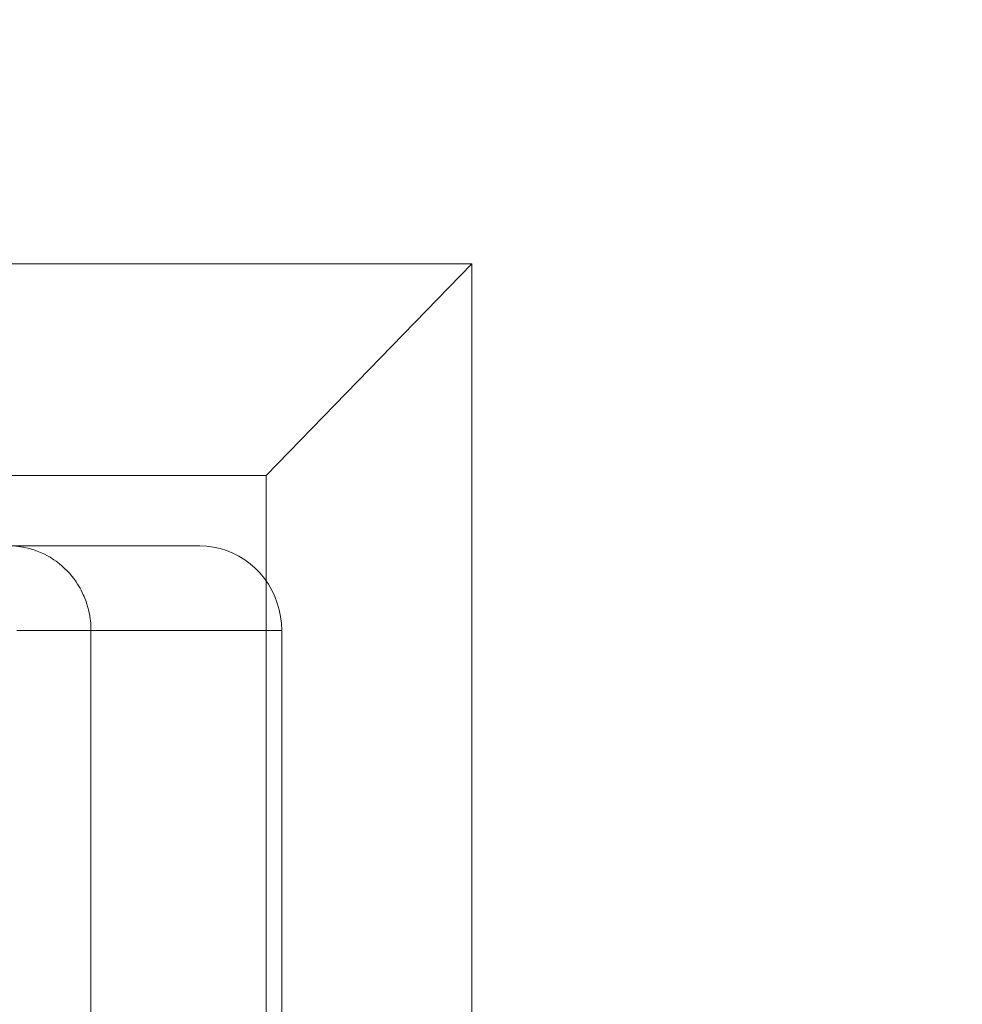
# Model space of a CAD drawing. Header units: inches. Extents: x -412 to -304, y -62 to 18.
# Tile 361 of 656: x -353.709 to -353.446, y -29.435 to -29.16. Entities that reach past the tile are written whole.
import ezdxf

# ---------------------------------------------------------------- set-up
doc = ezdxf.new("R2010")
doc.units = ezdxf.units.IN
doc.header["$LTSCALE"] = 32
doc.header["$MEASUREMENT"] = 0
for name, color, linetype, lineweight in [('Black', 7, 'Continuous', 18), ('Drawing', 7, 'Continuous', 18), ('GDSPowerModule-White', 7, 'Continuous', 13), ('None', 7, 'Continuous', 18), ('SolidLine', 7, 'Continuous', 15), ('Wood_1-H', 7, 'Continuous', 13)]:
    doc.layers.add(name, color=color, linetype=linetype, lineweight=lineweight)

# ---------------------------------------------------------------- blocks, each defined once
blk = doc.blocks.new('Group-20')
at = {"layer": 'Black'}
for points in [[(-34.54794, 16.53613, 28.9791), (34.54794, 16.53613, 28.9791), (34.54794, -16.53613, 28.9791), (-34.54794, -16.53613, 28.9791)], [(-34.54794, 16.53613, 27.70079), (34.54794, 16.53613, 27.70079), (34.54794, -16.53613, 27.70079), (-34.54794, -16.53613, 27.70079)]]:
    blk.add_3dface(points, dxfattribs=at)
at = {"layer": 'Wood_1-H'}
for points in [[(-35.96494, 17.95313, 28.99879), (35.96494, 17.95313, 28.99879), (35.96494, -17.95313, 28.99879), (-35.96494, -17.95313, 28.99879)], [(-35.96494, 17.95313, 28.9791), (35.96494, 17.95313, 28.9791), (35.96494, -17.95313, 28.9791), (-35.96494, -17.95313, 28.9791)]]:
    blk.add_3dface(points, dxfattribs=at)
blk = doc.blocks.new('MpHtAdjTrough-1095 (3D)')
at = {"layer": 'Black'}
for points in [[(-17.3622, 7.15669, -4.03907), (17.3622, 7.15669, -4.03907), (17.3622, 2.59974, -4.03907), (-17.3622, 2.59974, -4.03907)], [(17.3622, 7.15669, -3.97923), (-17.3622, 7.15669, -3.97923), (-17.3622, 2.61996, -3.97923), (17.3622, 2.61996, -3.97923)]]:
    blk.add_3dface(points, dxfattribs=at)
blk = doc.blocks.new('MP-Hardwire (3D)')
at = {"layer": 'Black'}
for points, invisible_edges in [([(-3.78398, -0.43305, -1.496), (-3.78398, 0.4331, -1.496), (-2.60505, 0.51184, -1.496), (-2.60505, -0.47242, -1.496)], 10), ([(-6.79613, -0.36423), (5.65204, -0.58849), (5.6517, -0.58077)], 9), ([(-6.79613, -0.36423), (5.65305, -0.59615), (5.65204, -0.58849)], 9), ([(5.6517, -0.58077), (5.6517, -0.36423), (-6.79613, -0.36423)], 10), ([(-6.79613, -0.36423), (5.42778, -0.76778), (5.65704, -0.61107), (5.65472, -0.6037)], 11), ([(5.65472, -0.6037), (5.65305, -0.59615), (-6.79613, -0.36423)], 10), ([(5.42778, -0.76778), (-6.79613, -0.36423), (-6.57222, -0.76778)], 11), ([(-2.60505, -0.47242, -1.496), (-6.57222, -0.47242, -1.496), (-4.13831, -0.43305, -1.496), (-3.78398, -0.43305, -1.496)], 11), ([(-6.57222, -0.82656, -1.496), (-6.57222, -0.47242, -1.496), (-2.60505, -0.47242, -1.496), (-2.60505, -0.51179, -1.496)], 10), ([(-2.60505, -0.51179, -1.496), (-1.58142, -0.51179, -1.496), (0.7611, -0.82656, -1.496), (-6.57222, -0.82656, -1.496)], 10)]:
    blk.add_3dface(points, dxfattribs=dict(at, invisible_edges=invisible_edges))
for points in [[(-4.13831, -0.43305, -1.06471), (-4.13831, 0.4331, -1.06471), (-3.78398, 0.4331, -1.06471), (-3.78398, -0.43305, -1.06471)], [(-3.78398, -0.43305, -1.496), (-3.78398, -0.43305, -1.06471), (-3.78398, 0.4331, -1.06471), (-3.78398, 0.4331, -1.496)], [(-4.13831, -0.43305, -1.496), (-4.13831, -0.43305, -1.06471), (-3.78398, -0.43305, -1.06471), (-3.78398, -0.43305, -1.496)]]:
    blk.add_3dface(points, dxfattribs=at)
at = {"layer": 'GDSPowerModule-White'}
for points, invisible_edges in [([(-3.72492, -0.49044, -1.496), (-3.72492, 0.49049, -1.496), (-3.78398, 0.4331, -1.496), (-3.78398, -0.43305, -1.496)], 10), ([(-3.80366, -0.0112, -1.49212), (-3.80366, 0.39164, -1.48963), (-3.80366, 0.33842, -1.29101), (-3.80366, -0.41455, -1.49276)], 8), ([(-4.11862, 0.33842, -1.29101), (-4.11862, -0.41455, -1.49276), (-3.80366, -0.41455, -1.49276), (-3.80366, 0.33842, -1.29101)], 10), ([(-3.80366, -0.41455, -1.49276), (-3.80366, -0.36132, -1.69139), (-3.80366, -0.0112, -1.49212)], 8), ([(-3.82452, -0.36291, -1.71479), (-3.82387, -0.36265, -1.71472), (-3.82306, -0.36452, -1.71441), (-3.82387, -0.36485, -1.71449)], 15), ([(-3.82387, -0.36265, -1.71472), (-3.82324, -0.36234, -1.71464), (-3.82229, -0.36413, -1.7143), (-3.82306, -0.36452, -1.71441)], 15), ([(-3.82087, -0.36317, -1.71405), (-3.82022, -0.3626, -1.71389), (-3.81893, -0.3641, -1.71331), (-3.81969, -0.36477, -1.71349)], 15), ([(-3.81823, -0.36336, -1.71311), (-3.81761, -0.36257, -1.7129), (-3.81618, -0.36382, -1.71209), (-3.8169, -0.36473, -1.71233)], 15), ([(-3.81214, -0.36382, -1.70935), (-3.81159, -0.36252, -1.709), (-3.81028, -0.36337, -1.70766), (-3.81088, -0.36478, -1.70803)], 15), ([(-3.8091, -0.36421, -1.70619), (-3.80859, -0.36266, -1.70577), (-3.80752, -0.36338, -1.70417), (-3.80806, -0.36503, -1.70461)], 15), ([(-3.8066, -0.36409, -1.70246), (-3.8062, -0.36233, -1.70199), (-3.80542, -0.36296, -1.70019), (-3.80584, -0.36478, -1.70068)], 15), ([(-3.80437, -0.36417, -1.69639), (-3.80411, -0.36222, -1.69587), (-3.80384, -0.36277, -1.69391), (-3.80411, -0.36474, -1.69443)], 15), ([(-3.80411, -0.36474, -1.69443), (-3.80384, -0.36277, -1.69391), (-3.80375, -0.36331, -1.69192), (-3.80399, -0.36508, -1.69239)], 11), ([(-3.80366, -0.36132, -1.69139), (-3.80366, -0.41455, -1.49276), (-3.80374, -0.41643, -1.49327), (-3.80375, -0.36321, -1.69189)], 4), ([(-4.095, -0.36348, -1.71491), (-3.82728, -0.36348, -1.71491), (-3.82728, -0.36552, -1.71463), (-4.095, -0.36552, -1.71463)], 5), ([(-3.82728, -0.36552, -1.71463), (-3.82728, -0.36752, -1.71418), (-4.095, -0.36752, -1.71418), (-4.095, -0.3668, -1.71434)], 10), ([(-4.095, -0.3668, -1.71434), (-4.095, -0.36552, -1.71463), (-3.82728, -0.36552, -1.71463)], 10), ([(-3.82728, -0.36348, -1.71491), (-3.82658, -0.36335, -1.71491), (-3.82641, -0.36539, -1.71464)], 11), ([(-3.82641, -0.36539, -1.71464), (-3.82728, -0.36552, -1.71463), (-3.82728, -0.36348, -1.71491)], 9), ([(-3.82728, -0.36552, -1.71463), (-3.82641, -0.36539, -1.71464), (-3.82625, -0.3674, -1.71419), (-3.82728, -0.36752, -1.71418)], 7), ([(-3.82658, -0.36335, -1.71491), (-3.82588, -0.36327, -1.71489), (-3.82555, -0.36528, -1.71461), (-3.82641, -0.36539, -1.71464)], 15), ([(-3.82641, -0.36539, -1.71464), (-3.82555, -0.36528, -1.71461), (-3.82523, -0.36727, -1.71416), (-3.82625, -0.3674, -1.71419)], 15), ([(-3.82588, -0.36327, -1.71489), (-3.82519, -0.36312, -1.71485), (-3.8247, -0.3651, -1.71456), (-3.82555, -0.36528, -1.71461)], 15), ([(-3.82555, -0.36528, -1.71461), (-3.8247, -0.3651, -1.71456), (-3.82423, -0.36705, -1.7141), (-3.82523, -0.36727, -1.71416)], 15), ([(-3.82519, -0.36312, -1.71485), (-3.82452, -0.36291, -1.71479), (-3.82387, -0.36485, -1.71449), (-3.8247, -0.3651, -1.71456)], 15), ([(-3.8247, -0.3651, -1.71456), (-3.82387, -0.36485, -1.71449), (-3.82324, -0.36675, -1.71402), (-3.82423, -0.36705, -1.7141)], 15), ([(-3.82387, -0.36485, -1.71449), (-3.82306, -0.36452, -1.71441), (-3.82229, -0.36637, -1.71392), (-3.82324, -0.36675, -1.71402)], 15), ([(-3.82306, -0.36452, -1.71441), (-3.82229, -0.36413, -1.7143), (-3.82138, -0.36591, -1.71379), (-3.82229, -0.36637, -1.71392)], 15), ([(-3.82229, -0.36413, -1.7143), (-3.82156, -0.36368, -1.71418), (-3.82051, -0.36538, -1.71365), (-3.82138, -0.36591, -1.71379)], 15), ([(-3.82156, -0.36368, -1.71418), (-3.82087, -0.36317, -1.71405), (-3.81969, -0.36477, -1.71349), (-3.82051, -0.36538, -1.71365)], 15), ([(-3.82138, -0.36591, -1.71379), (-3.82051, -0.36538, -1.71365), (-3.81951, -0.36704, -1.71295), (-3.82051, -0.36765, -1.71311)], 15), ([(-3.82051, -0.36538, -1.71365), (-3.81969, -0.36477, -1.71349), (-3.81857, -0.36634, -1.71276), (-3.81951, -0.36704, -1.71295)], 15), ([(-3.81969, -0.36477, -1.71349), (-3.81893, -0.3641, -1.71331), (-3.8177, -0.36557, -1.71256), (-3.81857, -0.36634, -1.71276)], 15), ([(-3.81893, -0.3641, -1.71331), (-3.81823, -0.36336, -1.71311), (-3.8169, -0.36473, -1.71233), (-3.8177, -0.36557, -1.71256)], 15), ([(-3.81857, -0.36634, -1.71276), (-3.8177, -0.36557, -1.71256), (-3.81655, -0.36701, -1.71164), (-3.81752, -0.36788, -1.71188)], 15), ([(-3.8177, -0.36557, -1.71256), (-3.8169, -0.36473, -1.71233), (-3.81565, -0.36607, -1.71139), (-3.81655, -0.36701, -1.71164)], 15), ([(-3.8169, -0.36473, -1.71233), (-3.81618, -0.36382, -1.71209), (-3.81484, -0.36505, -1.71112), (-3.81565, -0.36607, -1.71139)], 15), ([(-3.81618, -0.36382, -1.71209), (-3.81555, -0.36286, -1.71183), (-3.81413, -0.36397, -1.71083), (-3.81484, -0.36505, -1.71112)], 15), ([(-3.81565, -0.36607, -1.71139), (-3.81484, -0.36505, -1.71112), (-3.8136, -0.36626, -1.71), (-3.81449, -0.36737, -1.7103)], 15), ([(-3.81484, -0.36505, -1.71112), (-3.81413, -0.36397, -1.71083), (-3.81282, -0.36507, -1.70968), (-3.8136, -0.36626, -1.71)], 15), ([(-3.81413, -0.36397, -1.71083), (-3.81352, -0.36284, -1.71053), (-3.81214, -0.36382, -1.70935), (-3.81282, -0.36507, -1.70968)], 15), ([(-3.8136, -0.36626, -1.71), (-3.81282, -0.36507, -1.70968), (-3.81161, -0.36613, -1.7084), (-3.81246, -0.36742, -1.70874)], 15), ([(-3.81282, -0.36507, -1.70968), (-3.81214, -0.36382, -1.70935), (-3.81088, -0.36478, -1.70803), (-3.81161, -0.36613, -1.7084)], 15), ([(-3.81161, -0.36613, -1.7084), (-3.81088, -0.36478, -1.70803), (-3.80975, -0.36572, -1.70659), (-3.81052, -0.36716, -1.70698)], 15), ([(-3.81088, -0.36478, -1.70803), (-3.81028, -0.36337, -1.70766), (-3.8091, -0.36421, -1.70619), (-3.80975, -0.36572, -1.70659)], 15), ([(-3.80975, -0.36572, -1.70659), (-3.8091, -0.36421, -1.70619), (-3.80806, -0.36503, -1.70461), (-3.80874, -0.36662, -1.70503)], 15), ([(-3.80874, -0.36662, -1.70503), (-3.80806, -0.36503, -1.70461), (-3.80716, -0.36581, -1.70293), (-3.80788, -0.36748, -1.70337)], 15), ([(-3.80806, -0.36503, -1.70461), (-3.80752, -0.36338, -1.70417), (-3.8066, -0.36409, -1.70246), (-3.80716, -0.36581, -1.70293)], 15), ([(-3.80716, -0.36581, -1.70293), (-3.8066, -0.36409, -1.70246), (-3.80584, -0.36478, -1.70068), (-3.80642, -0.36657, -1.70116)], 15), ([(-3.80642, -0.36657, -1.70116), (-3.80584, -0.36478, -1.70068), (-3.80524, -0.36545, -1.69882), (-3.80584, -0.36728, -1.69931)], 15), ([(-3.80584, -0.36478, -1.70068), (-3.80542, -0.36296, -1.70019), (-3.80481, -0.36357, -1.69832), (-3.80524, -0.36545, -1.69882)], 15), ([(-3.80584, -0.36728, -1.69931), (-3.80524, -0.36545, -1.69882), (-3.80481, -0.36608, -1.69691), (-3.80542, -0.36795, -1.69741)], 15), ([(-3.80524, -0.36545, -1.69882), (-3.80481, -0.36357, -1.69832), (-3.80437, -0.36417, -1.69639), (-3.80481, -0.36608, -1.69691)], 15), ([(-3.80481, -0.36608, -1.69691), (-3.80437, -0.36417, -1.69639), (-3.80411, -0.36474, -1.69443), (-3.80455, -0.36668, -1.69495)], 15), ([(-3.80455, -0.36668, -1.69495), (-3.80411, -0.36474, -1.69443), (-3.80402, -0.36529, -1.69245), (-3.80439, -0.36692, -1.69289)], 11), ([(-3.80438, -0.42015, -1.49426), (-3.80439, -0.36692, -1.69289), (-3.80402, -0.36529, -1.69245)], 9), ([(-3.80402, -0.36529, -1.69245), (-3.80398, -0.4183, -1.49377), (-3.80438, -0.42015, -1.49426)], 9), ([(-3.80399, -0.36508, -1.69239), (-3.80402, -0.36529, -1.69245), (-3.80411, -0.36474, -1.69443)], 10), ([(-3.80402, -0.36529, -1.69245), (-3.80399, -0.36508, -1.69239), (-3.80398, -0.4183, -1.49377)], 10), ([(-3.80398, -0.4183, -1.49377), (-3.80399, -0.36508, -1.69239), (-3.80375, -0.36331, -1.69192)], 9), ([(-3.80375, -0.36331, -1.69192), (-3.80374, -0.41643, -1.49327), (-3.80398, -0.4183, -1.49377)], 9), ([(-3.80375, -0.36331, -1.69192), (-3.80375, -0.36321, -1.69189), (-3.80374, -0.41643, -1.49327)], 10), ([(-4.095, -0.36752, -1.71418), (-3.82728, -0.36752, -1.71418), (-3.82728, -0.36948, -1.71356), (-4.095, -0.36948, -1.71356)], 5), ([(-3.82728, -0.36752, -1.71418), (-3.82625, -0.3674, -1.71419), (-3.8261, -0.36935, -1.71357), (-3.82728, -0.36948, -1.71356)], 7), ([(-3.82625, -0.3674, -1.71419), (-3.82523, -0.36727, -1.71416), (-3.82493, -0.36921, -1.71353), (-3.8261, -0.36935, -1.71357)], 15), ([(-3.82523, -0.36727, -1.71416), (-3.82423, -0.36705, -1.7141), (-3.82378, -0.36896, -1.71346), (-3.82493, -0.36921, -1.71353)], 15), ([(-3.82423, -0.36705, -1.7141), (-3.82324, -0.36675, -1.71402), (-3.82265, -0.36861, -1.71337), (-3.82378, -0.36896, -1.71346)], 15), ([(-3.82324, -0.36675, -1.71402), (-3.82229, -0.36637, -1.71392), (-3.82156, -0.36818, -1.71326), (-3.82265, -0.36861, -1.71337)], 15), ([(-3.82265, -0.36861, -1.71337), (-3.82156, -0.36818, -1.71326), (-3.82087, -0.36993, -1.71243), (-3.82209, -0.37042, -1.71256)], 15), ([(-3.82229, -0.36637, -1.71392), (-3.82138, -0.36591, -1.71379), (-3.82051, -0.36765, -1.71311), (-3.82156, -0.36818, -1.71326)], 15), ([(-3.82156, -0.36818, -1.71326), (-3.82051, -0.36765, -1.71311), (-3.81969, -0.36934, -1.71227), (-3.82087, -0.36993, -1.71243)], 15), ([(-3.82051, -0.36765, -1.71311), (-3.81951, -0.36704, -1.71295), (-3.81857, -0.36866, -1.71209), (-3.81969, -0.36934, -1.71227)], 15), ([(-3.81951, -0.36704, -1.71295), (-3.81857, -0.36634, -1.71276), (-3.81752, -0.36788, -1.71188), (-3.81857, -0.36866, -1.71209)], 15), ([(-3.81857, -0.36866, -1.71209), (-3.81752, -0.36788, -1.71188), (-3.81655, -0.36936, -1.71083), (-3.8177, -0.37022, -1.71106)], 15), ([(-3.81752, -0.36788, -1.71188), (-3.81655, -0.36701, -1.71164), (-3.81547, -0.36841, -1.71058), (-3.81655, -0.36936, -1.71083)], 15), ([(-3.81655, -0.36701, -1.71164), (-3.81565, -0.36607, -1.71139), (-3.81449, -0.36737, -1.7103), (-3.81547, -0.36841, -1.71058)], 15), ([(-3.81547, -0.36841, -1.71058), (-3.81449, -0.36737, -1.7103), (-3.81342, -0.36863, -1.70906), (-3.81449, -0.36975, -1.70937)], 15), ([(-3.81449, -0.36737, -1.7103), (-3.8136, -0.36626, -1.71), (-3.81246, -0.36742, -1.70874), (-3.81342, -0.36863, -1.70906)], 15), ([(-3.81342, -0.36863, -1.70906), (-3.81246, -0.36742, -1.70874), (-3.81143, -0.36854, -1.70735), (-3.81246, -0.36983, -1.70769)], 15), ([(-3.81246, -0.36742, -1.70874), (-3.81161, -0.36613, -1.7084), (-3.81052, -0.36716, -1.70698), (-3.81143, -0.36854, -1.70735)], 15), ([(-3.81143, -0.36854, -1.70735), (-3.81052, -0.36716, -1.70698), (-3.80957, -0.36815, -1.70544), (-3.81052, -0.3696, -1.70583)], 15), ([(-3.81052, -0.36716, -1.70698), (-3.80975, -0.36572, -1.70659), (-3.80874, -0.36662, -1.70503), (-3.80957, -0.36815, -1.70544)], 15), ([(-3.81052, -0.3696, -1.70583), (-3.80957, -0.36815, -1.70544), (-3.80874, -0.36908, -1.7038), (-3.80975, -0.3706, -1.70421)], 15), ([(-3.80957, -0.36815, -1.70544), (-3.80874, -0.36662, -1.70503), (-3.80788, -0.36748, -1.70337), (-3.80874, -0.36908, -1.7038)], 15), ([(-3.80874, -0.36908, -1.7038), (-3.80788, -0.36748, -1.70337), (-3.80716, -0.3683, -1.70162), (-3.80806, -0.36995, -1.70206)], 15), ([(-3.80806, -0.36995, -1.70206), (-3.80716, -0.3683, -1.70162), (-3.8066, -0.36906, -1.69979), (-3.80752, -0.37076, -1.70025)], 15), ([(-3.80788, -0.36748, -1.70337), (-3.80716, -0.36581, -1.70293), (-3.80642, -0.36657, -1.70116), (-3.80716, -0.3683, -1.70162)], 15), ([(-3.80716, -0.3683, -1.70162), (-3.80642, -0.36657, -1.70116), (-3.80584, -0.36728, -1.69931), (-3.8066, -0.36906, -1.69979)], 15), ([(-3.8066, -0.36906, -1.69979), (-3.80584, -0.36728, -1.69931), (-3.80542, -0.36795, -1.69741), (-3.8062, -0.36976, -1.69789)], 15), ([(-3.8062, -0.36976, -1.69789), (-3.80542, -0.36795, -1.69741), (-3.80517, -0.36857, -1.69546), (-3.80595, -0.3704, -1.69595)], 15), ([(-3.80542, -0.36795, -1.69741), (-3.80481, -0.36608, -1.69691), (-3.80455, -0.36668, -1.69495), (-3.80517, -0.36857, -1.69546)], 15), ([(-3.80517, -0.36857, -1.69546), (-3.80455, -0.36668, -1.69495), (-3.80447, -0.36723, -1.69297), (-3.80495, -0.36873, -1.69337)], 11), ([(-3.80494, -0.42196, -1.49475), (-3.80495, -0.36873, -1.69337), (-3.80447, -0.36723, -1.69297)], 9), ([(-3.80447, -0.36723, -1.69297), (-3.80438, -0.42015, -1.49426), (-3.80494, -0.42196, -1.49475)], 9), ([(-3.80439, -0.36692, -1.69289), (-3.80447, -0.36723, -1.69297), (-3.80455, -0.36668, -1.69495)], 10), ([(-3.80447, -0.36723, -1.69297), (-3.80439, -0.36692, -1.69289), (-3.80438, -0.42015, -1.49426)], 10), ([(-3.82728, -0.36948, -1.71356), (-3.82728, -0.37137, -1.71277), (-4.095, -0.37137, -1.71277), (-4.095, -0.37051, -1.71313)], 10), ([(-4.095, -0.37051, -1.71313), (-4.095, -0.36948, -1.71356), (-3.82728, -0.36948, -1.71356)], 10), ([(-3.82728, -0.36948, -1.71356), (-3.8261, -0.36935, -1.71357), (-3.82596, -0.37125, -1.71278), (-3.82728, -0.37137, -1.71277)], 7), ([(-3.8261, -0.36935, -1.71357), (-3.82493, -0.36921, -1.71353), (-3.82465, -0.37109, -1.71274), (-3.82596, -0.37125, -1.71278)], 15), ([(-3.82493, -0.36921, -1.71353), (-3.82378, -0.36896, -1.71346), (-3.82335, -0.37081, -1.71266), (-3.82465, -0.37109, -1.71274)], 15), ([(-3.82465, -0.37109, -1.71274), (-3.82335, -0.37081, -1.71266), (-3.82296, -0.37259, -1.7117), (-3.82438, -0.37289, -1.71178)], 15), ([(-3.82378, -0.36896, -1.71346), (-3.82265, -0.36861, -1.71337), (-3.82209, -0.37042, -1.71256), (-3.82335, -0.37081, -1.71266)], 15), ([(-3.82335, -0.37081, -1.71266), (-3.82209, -0.37042, -1.71256), (-3.82157, -0.37216, -1.71158), (-3.82296, -0.37259, -1.7117)], 15), ([(-3.82209, -0.37042, -1.71256), (-3.82087, -0.36993, -1.71243), (-3.82022, -0.37162, -1.71144), (-3.82157, -0.37216, -1.71158)], 15), ([(-3.82087, -0.36993, -1.71243), (-3.81969, -0.36934, -1.71227), (-3.81893, -0.37097, -1.71127), (-3.82022, -0.37162, -1.71144)], 15), ([(-3.82022, -0.37162, -1.71144), (-3.81893, -0.37097, -1.71127), (-3.81823, -0.37253, -1.71011), (-3.81963, -0.37324, -1.7103)], 15), ([(-3.81969, -0.36934, -1.71227), (-3.81857, -0.36866, -1.71209), (-3.8177, -0.37022, -1.71106), (-3.81893, -0.37097, -1.71127)], 15), ([(-3.81893, -0.37097, -1.71127), (-3.8177, -0.37022, -1.71106), (-3.8169, -0.37171, -1.70989), (-3.81823, -0.37253, -1.71011)], 15), ([(-3.8177, -0.37022, -1.71106), (-3.81655, -0.36936, -1.71083), (-3.81565, -0.37078, -1.70964), (-3.8169, -0.37171, -1.70989)], 15), ([(-3.8169, -0.37171, -1.70989), (-3.81565, -0.37078, -1.70964), (-3.81484, -0.37214, -1.70831), (-3.81618, -0.37313, -1.70858)], 15), ([(-3.81655, -0.36936, -1.71083), (-3.81547, -0.36841, -1.71058), (-3.81449, -0.36975, -1.70937), (-3.81565, -0.37078, -1.70964)], 15), ([(-3.81565, -0.37078, -1.70964), (-3.81449, -0.36975, -1.70937), (-3.8136, -0.37103, -1.70802), (-3.81484, -0.37214, -1.70831)], 15), ([(-3.81484, -0.37214, -1.70831), (-3.8136, -0.37103, -1.70802), (-3.81282, -0.37224, -1.70654), (-3.81413, -0.37341, -1.70685)], 15), ([(-3.81449, -0.36975, -1.70937), (-3.81342, -0.36863, -1.70906), (-3.81246, -0.36983, -1.70769), (-3.8136, -0.37103, -1.70802)], 15), ([(-3.8136, -0.37103, -1.70802), (-3.81246, -0.36983, -1.70769), (-3.81161, -0.37097, -1.7062), (-3.81282, -0.37224, -1.70654)], 15), ([(-3.81282, -0.37224, -1.70654), (-3.81161, -0.37097, -1.7062), (-3.81088, -0.37203, -1.70459), (-3.81214, -0.37336, -1.70495)], 15), ([(-3.81246, -0.36983, -1.70769), (-3.81143, -0.36854, -1.70735), (-3.81052, -0.3696, -1.70583), (-3.81161, -0.37097, -1.7062)], 15), ([(-3.81161, -0.37097, -1.7062), (-3.81052, -0.3696, -1.70583), (-3.80975, -0.3706, -1.70421), (-3.81088, -0.37203, -1.70459)], 15), ([(-3.81088, -0.37203, -1.70459), (-3.80975, -0.3706, -1.70421), (-3.8091, -0.37153, -1.70249), (-3.81028, -0.37302, -1.70288)], 15), ([(-3.80975, -0.3706, -1.70421), (-3.80874, -0.36908, -1.7038), (-3.80806, -0.36995, -1.70206), (-3.8091, -0.37153, -1.70249)], 15), ([(-3.8091, -0.37153, -1.70249), (-3.80806, -0.36995, -1.70206), (-3.80752, -0.37076, -1.70025), (-3.80859, -0.37238, -1.70068)], 15), ([(-3.80859, -0.37238, -1.70068), (-3.80752, -0.37076, -1.70025), (-3.80714, -0.3715, -1.69836), (-3.80823, -0.37315, -1.6988)], 15), ([(-3.80752, -0.37076, -1.70025), (-3.8066, -0.36906, -1.69979), (-3.8062, -0.36976, -1.69789), (-3.80714, -0.3715, -1.69836)], 15), ([(-3.80714, -0.3715, -1.69836), (-3.8062, -0.36976, -1.69789), (-3.80595, -0.3704, -1.69595), (-3.8069, -0.37216, -1.69642)], 15), ([(-3.8069, -0.37216, -1.69642), (-3.80595, -0.3704, -1.69595), (-3.80587, -0.37097, -1.69397), (-3.80652, -0.37218, -1.69429)], 11), ([(-3.80651, -0.42541, -1.49567), (-3.80652, -0.37218, -1.69429), (-3.80587, -0.37097, -1.69397)], 9), ([(-3.80587, -0.37097, -1.69397), (-3.80565, -0.42371, -1.49522), (-3.80651, -0.42541, -1.49567)], 9), ([(-3.80595, -0.3704, -1.69595), (-3.80517, -0.36857, -1.69546), (-3.80508, -0.36913, -1.69348), (-3.80567, -0.37048, -1.69384)], 11), ([(-3.80567, -0.37048, -1.69384), (-3.80587, -0.37097, -1.69397), (-3.80595, -0.3704, -1.69595)], 10), ([(-3.80587, -0.37097, -1.69397), (-3.80567, -0.37048, -1.69384), (-3.80565, -0.42371, -1.49522)], 10), ([(-3.80565, -0.42371, -1.49522), (-3.80567, -0.37048, -1.69384), (-3.80508, -0.36913, -1.69348)], 9), ([(-3.80508, -0.36913, -1.69348), (-3.80494, -0.42196, -1.49475), (-3.80565, -0.42371, -1.49522)], 9), ([(-3.80495, -0.36873, -1.69337), (-3.80508, -0.36913, -1.69348), (-3.80517, -0.36857, -1.69546)], 10), ([(-3.80508, -0.36913, -1.69348), (-3.80495, -0.36873, -1.69337), (-3.80494, -0.42196, -1.49475)], 10), ([(-3.82728, -0.37137, -1.71277), (-3.82728, -0.37319, -1.71181), (-4.095, -0.37319, -1.71181), (-4.095, -0.37227, -1.7123)], 10), ([(-4.095, -0.37227, -1.7123), (-4.095, -0.37137, -1.71277), (-3.82728, -0.37137, -1.71277)], 10), ([(-3.82728, -0.37319, -1.71181), (-3.82728, -0.37492, -1.71071), (-4.095, -0.37492, -1.71071), (-4.095, -0.37396, -1.71132)], 10), ([(-4.095, -0.37396, -1.71132), (-4.095, -0.37319, -1.71181), (-3.82728, -0.37319, -1.71181)], 10), ([(-3.82728, -0.37137, -1.71277), (-3.82596, -0.37125, -1.71278), (-3.82583, -0.37307, -1.71183), (-3.82728, -0.37319, -1.71181)], 7), ([(-3.82728, -0.37319, -1.71181), (-3.82583, -0.37307, -1.71183), (-3.82571, -0.37481, -1.71072), (-3.82728, -0.37492, -1.71071)], 7), ([(-3.82596, -0.37125, -1.71278), (-3.82465, -0.37109, -1.71274), (-3.82438, -0.37289, -1.71178), (-3.82583, -0.37307, -1.71183)], 15), ([(-3.82583, -0.37307, -1.71183), (-3.82438, -0.37289, -1.71178), (-3.82414, -0.37461, -1.71067), (-3.82571, -0.37481, -1.71072)], 15), ([(-3.82438, -0.37289, -1.71178), (-3.82296, -0.37259, -1.7117), (-3.8226, -0.37428, -1.71058), (-3.82414, -0.37461, -1.71067)], 15), ([(-3.82296, -0.37259, -1.7117), (-3.82157, -0.37216, -1.71158), (-3.82109, -0.37382, -1.71045), (-3.8226, -0.37428, -1.71058)], 15), ([(-3.8226, -0.37428, -1.71058), (-3.82109, -0.37382, -1.71045), (-3.82066, -0.37538, -1.70918), (-3.82227, -0.37587, -1.70931)], 15), ([(-3.82157, -0.37216, -1.71158), (-3.82022, -0.37162, -1.71144), (-3.81963, -0.37324, -1.7103), (-3.82109, -0.37382, -1.71045)], 15), ([(-3.82109, -0.37382, -1.71045), (-3.81963, -0.37324, -1.7103), (-3.8191, -0.37476, -1.70901), (-3.82066, -0.37538, -1.70918)], 15), ([(-3.81963, -0.37324, -1.7103), (-3.81823, -0.37253, -1.71011), (-3.81761, -0.374, -1.70881), (-3.8191, -0.37476, -1.70901)], 15), ([(-3.81823, -0.37253, -1.71011), (-3.8169, -0.37171, -1.70989), (-3.81618, -0.37313, -1.70858), (-3.81761, -0.374, -1.70881)], 15), ([(-3.81761, -0.374, -1.70881), (-3.81618, -0.37313, -1.70858), (-3.81555, -0.37445, -1.70713), (-3.81705, -0.37538, -1.70738)], 15), ([(-3.81618, -0.37313, -1.70858), (-3.81484, -0.37214, -1.70831), (-3.81413, -0.37341, -1.70685), (-3.81555, -0.37445, -1.70713)], 15), ([(-3.81555, -0.37445, -1.70713), (-3.81413, -0.37341, -1.70685), (-3.81352, -0.37458, -1.70527), (-3.815, -0.37568, -1.70557)], 15), ([(-3.81413, -0.37341, -1.70685), (-3.81282, -0.37224, -1.70654), (-3.81214, -0.37336, -1.70495), (-3.81352, -0.37458, -1.70527)], 15), ([(-3.81352, -0.37458, -1.70527), (-3.81214, -0.37336, -1.70495), (-3.81159, -0.37439, -1.70325), (-3.81301, -0.37566, -1.70359)], 15), ([(-3.81214, -0.37336, -1.70495), (-3.81088, -0.37203, -1.70459), (-3.81028, -0.37302, -1.70288), (-3.81159, -0.37439, -1.70325)], 15), ([(-3.81159, -0.37439, -1.70325), (-3.81028, -0.37302, -1.70288), (-3.8098, -0.37391, -1.70109), (-3.81115, -0.37533, -1.70147)], 15), ([(-3.81028, -0.37302, -1.70288), (-3.8091, -0.37153, -1.70249), (-3.80859, -0.37238, -1.70068), (-3.8098, -0.37391, -1.70109)], 15), ([(-3.8098, -0.37391, -1.70109), (-3.80859, -0.37238, -1.70068), (-3.80823, -0.37315, -1.6988), (-3.80946, -0.37471, -1.69922)], 15), ([(-3.80946, -0.37471, -1.69922), (-3.80823, -0.37315, -1.6988), (-3.80801, -0.37383, -1.69687), (-3.80926, -0.3754, -1.69729)], 15), ([(-3.80926, -0.3754, -1.69729), (-3.80801, -0.37383, -1.69687), (-3.80793, -0.37441, -1.69489), (-3.80866, -0.37533, -1.69514)], 11), ([(-3.80823, -0.37315, -1.6988), (-3.80714, -0.3715, -1.69836), (-3.8069, -0.37216, -1.69642), (-3.80801, -0.37383, -1.69687)], 15), ([(-3.80801, -0.37383, -1.69687), (-3.8069, -0.37216, -1.69642), (-3.80682, -0.37273, -1.69444), (-3.80752, -0.37379, -1.69473)], 11), ([(-3.80752, -0.37379, -1.69473), (-3.80793, -0.37441, -1.69489), (-3.80801, -0.37383, -1.69687)], 10), ([(-3.80793, -0.37441, -1.69489), (-3.80752, -0.37379, -1.69473), (-3.80751, -0.42703, -1.49611)], 10), ([(-3.80751, -0.42703, -1.49611), (-3.80752, -0.37379, -1.69473), (-3.80682, -0.37273, -1.69444)], 9), ([(-3.80682, -0.37273, -1.69444), (-3.80651, -0.42541, -1.49567), (-3.80751, -0.42703, -1.49611)], 9), ([(-3.80652, -0.37218, -1.69429), (-3.80682, -0.37273, -1.69444), (-3.8069, -0.37216, -1.69642)], 10), ([(-3.80682, -0.37273, -1.69444), (-3.80652, -0.37218, -1.69429), (-3.80651, -0.42541, -1.49567)], 10), ([(-4.095, -0.37492, -1.71071), (-3.82728, -0.37492, -1.71071), (-3.82728, -0.37655, -1.70945), (-4.095, -0.37655, -1.70945)], 5), ([(-3.82728, -0.37655, -1.70945), (-3.82728, -0.37806, -1.70806), (-4.095, -0.37806, -1.70806), (-4.095, -0.37707, -1.70897)], 10), ([(-4.095, -0.37707, -1.70897), (-4.095, -0.37655, -1.70945), (-3.82728, -0.37655, -1.70945)], 10), ([(-3.82728, -0.37492, -1.71071), (-3.82571, -0.37481, -1.71072), (-3.8256, -0.37644, -1.70946), (-3.82728, -0.37655, -1.70945)], 7), ([(-3.82728, -0.37655, -1.70945), (-3.8256, -0.37644, -1.70946), (-3.8255, -0.37795, -1.70807), (-3.82728, -0.37806, -1.70806)], 7), ([(-3.82571, -0.37481, -1.71072), (-3.82414, -0.37461, -1.71067), (-3.82392, -0.37622, -1.70941), (-3.8256, -0.37644, -1.70946)], 15), ([(-3.8256, -0.37644, -1.70946), (-3.82392, -0.37622, -1.70941), (-3.82373, -0.37773, -1.70801), (-3.8255, -0.37795, -1.70807)], 15), ([(-3.82414, -0.37461, -1.71067), (-3.8226, -0.37428, -1.71058), (-3.82227, -0.37587, -1.70931), (-3.82392, -0.37622, -1.70941)], 15), ([(-3.82392, -0.37622, -1.70941), (-3.82227, -0.37587, -1.70931), (-3.82199, -0.37735, -1.70791), (-3.82373, -0.37773, -1.70801)], 15), ([(-3.82227, -0.37587, -1.70931), (-3.82066, -0.37538, -1.70918), (-3.82029, -0.37684, -1.70777), (-3.82199, -0.37735, -1.70791)], 15), ([(-3.82066, -0.37538, -1.70918), (-3.8191, -0.37476, -1.70901), (-3.81864, -0.37618, -1.70759), (-3.82029, -0.37684, -1.70777)], 15), ([(-3.82029, -0.37684, -1.70777), (-3.81864, -0.37618, -1.70759), (-3.81823, -0.37748, -1.70605), (-3.81996, -0.37817, -1.70624)], 15), ([(-3.8191, -0.37476, -1.70901), (-3.81761, -0.374, -1.70881), (-3.81705, -0.37538, -1.70738), (-3.81864, -0.37618, -1.70759)], 15), ([(-3.81864, -0.37618, -1.70759), (-3.81705, -0.37538, -1.70738), (-3.81658, -0.37665, -1.70583), (-3.81823, -0.37748, -1.70605)], 15), ([(-3.81705, -0.37538, -1.70738), (-3.81555, -0.37445, -1.70713), (-3.815, -0.37568, -1.70557), (-3.81658, -0.37665, -1.70583)], 15), ([(-3.81658, -0.37665, -1.70583), (-3.815, -0.37568, -1.70557), (-3.81455, -0.3768, -1.7039), (-3.81618, -0.3778, -1.70417)], 15), ([(-3.815, -0.37568, -1.70557), (-3.81352, -0.37458, -1.70527), (-3.81301, -0.37566, -1.70359), (-3.81455, -0.3768, -1.7039)], 15), ([(-3.81455, -0.3768, -1.7039), (-3.81301, -0.37566, -1.70359), (-3.81262, -0.37663, -1.70182), (-3.81419, -0.3778, -1.70213)], 15), ([(-3.81301, -0.37566, -1.70359), (-3.81159, -0.37439, -1.70325), (-3.81115, -0.37533, -1.70147), (-3.81262, -0.37663, -1.70182)], 15), ([(-3.81262, -0.37663, -1.70182), (-3.81115, -0.37533, -1.70147), (-3.81083, -0.37615, -1.69961), (-3.81233, -0.37748, -1.69996)], 15), ([(-3.81233, -0.37748, -1.69996), (-3.81083, -0.37615, -1.69961), (-3.81064, -0.37686, -1.69768), (-3.81216, -0.3782, -1.69804)], 15), ([(-3.81115, -0.37533, -1.70147), (-3.8098, -0.37391, -1.70109), (-3.80946, -0.37471, -1.69922), (-3.81083, -0.37615, -1.69961)], 15), ([(-3.81083, -0.37615, -1.69961), (-3.80946, -0.37471, -1.69922), (-3.80926, -0.3754, -1.69729), (-3.81064, -0.37686, -1.69768)], 15), ([(-3.81064, -0.37686, -1.69768), (-3.80926, -0.3754, -1.69729), (-3.80919, -0.37599, -1.69532), (-3.80992, -0.37676, -1.69552)], 11), ([(-3.8099, -0.43, -1.4969), (-3.80992, -0.37676, -1.69552), (-3.80919, -0.37599, -1.69532)], 9), ([(-3.80919, -0.37599, -1.69532), (-3.80864, -0.42856, -1.49652), (-3.8099, -0.43, -1.4969)], 9), ([(-3.80866, -0.37533, -1.69514), (-3.80919, -0.37599, -1.69532), (-3.80926, -0.3754, -1.69729)], 10), ([(-3.80919, -0.37599, -1.69532), (-3.80866, -0.37533, -1.69514), (-3.80864, -0.42856, -1.49652)], 10), ([(-3.80864, -0.42856, -1.49652), (-3.80866, -0.37533, -1.69514), (-3.80793, -0.37441, -1.69489)], 9), ([(-3.80793, -0.37441, -1.69489), (-3.80751, -0.42703, -1.49611), (-3.80864, -0.42856, -1.49652)], 9), ([(-4.095, -0.37806, -1.70806), (-3.82728, -0.37806, -1.70806), (-3.82728, -0.37944, -1.70654), (-4.095, -0.37944, -1.70654)], 5), ([(-3.82728, -0.37806, -1.70806), (-3.8255, -0.37795, -1.70807), (-3.82542, -0.37934, -1.70655), (-3.82728, -0.37944, -1.70654)], 7), ([(-3.8255, -0.37795, -1.70807), (-3.82373, -0.37773, -1.70801), (-3.82356, -0.37911, -1.70649), (-3.82542, -0.37934, -1.70655)], 15), ([(-3.82542, -0.37934, -1.70655), (-3.82356, -0.37911, -1.70649), (-3.82343, -0.38035, -1.70485), (-3.82535, -0.38059, -1.70491)], 15), ([(-3.82373, -0.37773, -1.70801), (-3.82199, -0.37735, -1.70791), (-3.82174, -0.37872, -1.70638), (-3.82356, -0.37911, -1.70649)], 15), ([(-3.82356, -0.37911, -1.70649), (-3.82174, -0.37872, -1.70638), (-3.82154, -0.37994, -1.70474), (-3.82343, -0.38035, -1.70485)], 15), ([(-3.82199, -0.37735, -1.70791), (-3.82029, -0.37684, -1.70777), (-3.81996, -0.37817, -1.70624), (-3.82174, -0.37872, -1.70638)], 15), ([(-3.82174, -0.37872, -1.70638), (-3.81996, -0.37817, -1.70624), (-3.81969, -0.37938, -1.70459), (-3.82154, -0.37994, -1.70474)], 15), ([(-3.81996, -0.37817, -1.70624), (-3.81823, -0.37748, -1.70605), (-3.8179, -0.37867, -1.7044), (-3.81969, -0.37938, -1.70459)], 15), ([(-3.81969, -0.37938, -1.70459), (-3.8179, -0.37867, -1.7044), (-3.81764, -0.37972, -1.70264), (-3.81948, -0.38045, -1.70284)], 15), ([(-3.81823, -0.37748, -1.70605), (-3.81658, -0.37665, -1.70583), (-3.81618, -0.3778, -1.70417), (-3.8179, -0.37867, -1.7044)], 15), ([(-3.8179, -0.37867, -1.7044), (-3.81618, -0.3778, -1.70417), (-3.81587, -0.37883, -1.70241), (-3.81764, -0.37972, -1.70264)], 15), ([(-3.81764, -0.37972, -1.70264), (-3.81587, -0.37883, -1.70241), (-3.81565, -0.37972, -1.70056), (-3.81745, -0.38063, -1.70081)], 15), ([(-3.81618, -0.3778, -1.70417), (-3.81455, -0.3768, -1.7039), (-3.81419, -0.3778, -1.70213), (-3.81587, -0.37883, -1.70241)], 15), ([(-3.81587, -0.37883, -1.70241), (-3.81419, -0.3778, -1.70213), (-3.81394, -0.37867, -1.70028), (-3.81565, -0.37972, -1.70056)], 15), ([(-3.81565, -0.37972, -1.70056), (-3.81394, -0.37867, -1.70028), (-3.81378, -0.37941, -1.69836), (-3.81552, -0.38048, -1.69865)], 15), ([(-3.81419, -0.3778, -1.70213), (-3.81262, -0.37663, -1.70182), (-3.81233, -0.37748, -1.69996), (-3.81394, -0.37867, -1.70028)], 15), ([(-3.81394, -0.37867, -1.70028), (-3.81233, -0.37748, -1.69996), (-3.81216, -0.3782, -1.69804), (-3.81378, -0.37941, -1.69836)], 15), ([(-3.81279, -0.37931, -1.69621), (-3.81373, -0.38002, -1.6964), (-3.81378, -0.37941, -1.69836), (-3.81216, -0.3782, -1.69804)], 14), ([(-3.81373, -0.38002, -1.6964), (-3.81279, -0.37931, -1.69621), (-3.81277, -0.43255, -1.49759)], 10), ([(-3.81216, -0.3782, -1.69804), (-3.8121, -0.3788, -1.69607), (-3.81279, -0.37931, -1.69621)], 9), ([(-3.81277, -0.43255, -1.49759), (-3.81279, -0.37931, -1.69621), (-3.8121, -0.3788, -1.69607)], 9), ([(-3.8121, -0.3788, -1.69607), (-3.81128, -0.43133, -1.49726), (-3.81277, -0.43255, -1.49759)], 9), ([(-3.8113, -0.3781, -1.69588), (-3.8121, -0.3788, -1.69607), (-3.81216, -0.3782, -1.69804), (-3.81064, -0.37686, -1.69768)], 14), ([(-3.8121, -0.3788, -1.69607), (-3.8113, -0.3781, -1.69588), (-3.81128, -0.43133, -1.49726)], 10), ([(-3.81064, -0.37686, -1.69768), (-3.81058, -0.37746, -1.69571), (-3.8113, -0.3781, -1.69588)], 9), ([(-3.81128, -0.43133, -1.49726), (-3.8113, -0.3781, -1.69588), (-3.81058, -0.37746, -1.69571)], 9), ([(-3.81058, -0.37746, -1.69571), (-3.8099, -0.43, -1.4969), (-3.81128, -0.43133, -1.49726)], 9), ([(-3.80992, -0.37676, -1.69552), (-3.81058, -0.37746, -1.69571), (-3.81064, -0.37686, -1.69768)], 10), ([(-3.81058, -0.37746, -1.69571), (-3.80992, -0.37676, -1.69552), (-3.8099, -0.43, -1.4969)], 10), ([(-3.82728, -0.37944, -1.70654), (-3.82728, -0.38069, -1.70491), (-4.095, -0.38069, -1.70491), (-4.095, -0.37975, -1.70614)], 10), ([(-4.095, -0.37975, -1.70614), (-4.095, -0.37944, -1.70654), (-3.82728, -0.37944, -1.70654)], 10), ([(-4.095, -0.38069, -1.70491), (-3.82728, -0.38069, -1.70491), (-3.82728, -0.38179, -1.70318), (-4.095, -0.38179, -1.70318)], 5), ([(-3.82728, -0.38179, -1.70318), (-3.82728, -0.38274, -1.70136), (-4.095, -0.38274, -1.70136), (-4.095, -0.38193, -1.70291)], 10), ([(-4.095, -0.38193, -1.70291), (-4.095, -0.38179, -1.70318), (-3.82728, -0.38179, -1.70318)], 10), ([(-3.82728, -0.37944, -1.70654), (-3.82542, -0.37934, -1.70655), (-3.82535, -0.38059, -1.70491), (-3.82728, -0.38069, -1.70491)], 7), ([(-3.82728, -0.38069, -1.70491), (-3.82535, -0.38059, -1.70491), (-3.82529, -0.3817, -1.70318), (-3.82728, -0.38179, -1.70318)], 7), ([(-3.82728, -0.38179, -1.70318), (-3.82529, -0.3817, -1.70318), (-3.82525, -0.38265, -1.70135), (-3.82728, -0.38274, -1.70136)], 7), ([(-3.82535, -0.38059, -1.70491), (-3.82343, -0.38035, -1.70485), (-3.82332, -0.38145, -1.70311), (-3.82529, -0.3817, -1.70318)], 15), ([(-3.82529, -0.3817, -1.70318), (-3.82332, -0.38145, -1.70311), (-3.82324, -0.38239, -1.70128), (-3.82525, -0.38265, -1.70135)], 15), ([(-3.82343, -0.38035, -1.70485), (-3.82154, -0.37994, -1.70474), (-3.82138, -0.38103, -1.703), (-3.82332, -0.38145, -1.70311)], 15), ([(-3.82332, -0.38145, -1.70311), (-3.82138, -0.38103, -1.703), (-3.82126, -0.38197, -1.70116), (-3.82324, -0.38239, -1.70128)], 15), ([(-3.82324, -0.38239, -1.70128), (-3.82126, -0.38197, -1.70116), (-3.82119, -0.38275, -1.69926), (-3.8232, -0.38318, -1.69937)], 15), ([(-3.82154, -0.37994, -1.70474), (-3.81969, -0.37938, -1.70459), (-3.81948, -0.38045, -1.70284), (-3.82138, -0.38103, -1.703)], 15), ([(-3.82138, -0.38103, -1.703), (-3.81948, -0.38045, -1.70284), (-3.81933, -0.38138, -1.70101), (-3.82126, -0.38197, -1.70116)], 15), ([(-3.82126, -0.38197, -1.70116), (-3.81933, -0.38138, -1.70101), (-3.81923, -0.38215, -1.6991), (-3.82119, -0.38275, -1.69926)], 15), ([(-3.81948, -0.38045, -1.70284), (-3.81764, -0.37972, -1.70264), (-3.81745, -0.38063, -1.70081), (-3.81933, -0.38138, -1.70101)], 15), ([(-3.81933, -0.38138, -1.70101), (-3.81745, -0.38063, -1.70081), (-3.81734, -0.38139, -1.6989), (-3.81923, -0.38215, -1.6991)], 15), ([(-3.8178, -0.3822, -1.69698), (-3.8192, -0.38277, -1.69713), (-3.81923, -0.38215, -1.6991), (-3.81734, -0.38139, -1.6989)], 14), ([(-3.81734, -0.38139, -1.6989), (-3.8173, -0.382, -1.69693), (-3.8178, -0.3822, -1.69698)], 9), ([(-3.81779, -0.43544, -1.49836), (-3.8178, -0.3822, -1.69698), (-3.8173, -0.382, -1.69693)], 9), ([(-3.8173, -0.382, -1.69693), (-3.81604, -0.43461, -1.49814), (-3.81779, -0.43544, -1.49836)], 9), ([(-3.81745, -0.38063, -1.70081), (-3.81565, -0.37972, -1.70056), (-3.81552, -0.38048, -1.69865), (-3.81734, -0.38139, -1.6989)], 15), ([(-3.81605, -0.38138, -1.69676), (-3.8173, -0.382, -1.69693), (-3.81734, -0.38139, -1.6989), (-3.81552, -0.38048, -1.69865)], 14), ([(-3.8173, -0.382, -1.69693), (-3.81605, -0.38138, -1.69676), (-3.81604, -0.43461, -1.49814)], 10), ([(-3.81552, -0.38048, -1.69865), (-3.81547, -0.38109, -1.69668), (-3.81605, -0.38138, -1.69676)], 9), ([(-3.81604, -0.43461, -1.49814), (-3.81605, -0.38138, -1.69676), (-3.81547, -0.38109, -1.69668)], 9), ([(-3.81547, -0.38109, -1.69668), (-3.81436, -0.43365, -1.49788), (-3.81604, -0.43461, -1.49814)], 9), ([(-3.81437, -0.38041, -1.6965), (-3.81547, -0.38109, -1.69668), (-3.81552, -0.38048, -1.69865), (-3.81378, -0.37941, -1.69836)], 14), ([(-3.81547, -0.38109, -1.69668), (-3.81437, -0.38041, -1.6965), (-3.81436, -0.43365, -1.49788)], 10), ([(-3.81378, -0.37941, -1.69836), (-3.81373, -0.38002, -1.6964), (-3.81437, -0.38041, -1.6965)], 9), ([(-3.81436, -0.43365, -1.49788), (-3.81437, -0.38041, -1.6965), (-3.81373, -0.38002, -1.6964)], 9), ([(-3.81373, -0.38002, -1.6964), (-3.81277, -0.43255, -1.49759), (-3.81436, -0.43365, -1.49788)], 9), ([(-4.095, -0.38352, -1.69946), (-4.095, -0.38274, -1.70136), (-3.82728, -0.38274, -1.70136), (-3.82728, -0.38352, -1.69947)], 10), ([(-3.82728, -0.38352, -1.69946), (-3.82728, -0.38414, -1.6975), (-4.095, -0.38414, -1.6975), (-4.095, -0.38356, -1.69936)], 8), ([(-4.095, -0.38356, -1.69936), (-4.095, -0.38352, -1.69946), (-3.82728, -0.38352, -1.69946)], 10), ([(-3.82728, -0.38352, -1.69947), (-3.82728, -0.38352, -1.69946), (-4.095, -0.38352, -1.69946)], 10), ([(-3.82728, -0.38274, -1.70136), (-3.82525, -0.38265, -1.70135), (-3.82523, -0.38344, -1.69944), (-3.82728, -0.38352, -1.69947)], 7), ([(-3.82523, -0.38344, -1.69944), (-3.82533, -0.38406, -1.69748), (-3.82728, -0.38414, -1.6975), (-3.82728, -0.38352, -1.69946)], 9), ([(-3.82728, -0.38352, -1.69946), (-3.82728, -0.38352, -1.69947), (-3.82523, -0.38344, -1.69944)], 10), ([(-3.82533, -0.38406, -1.69748), (-3.82533, -0.43729, -1.49885), (-3.82728, -0.43736, -1.49888), (-3.82728, -0.38414, -1.6975)], 1), ([(-3.82523, -0.38344, -1.69944), (-3.82522, -0.38406, -1.69748), (-3.82533, -0.38406, -1.69748)], 9), ([(-3.82533, -0.43729, -1.49885), (-3.82533, -0.38406, -1.69748), (-3.82522, -0.38406, -1.69748)], 9), ([(-3.82522, -0.38406, -1.69748), (-3.82339, -0.43705, -1.49879), (-3.82533, -0.43729, -1.49885)], 9), ([(-3.82525, -0.38265, -1.70135), (-3.82324, -0.38239, -1.70128), (-3.8232, -0.38318, -1.69937), (-3.82523, -0.38344, -1.69944)], 15), ([(-3.8234, -0.38382, -1.69742), (-3.82522, -0.38406, -1.69748), (-3.82523, -0.38344, -1.69944), (-3.8232, -0.38318, -1.69937)], 14), ([(-3.82522, -0.38406, -1.69748), (-3.8234, -0.38382, -1.69742), (-3.82339, -0.43705, -1.49879)], 10), ([(-3.8232, -0.38318, -1.69937), (-3.82318, -0.3838, -1.69741), (-3.8234, -0.38382, -1.69742)], 9), ([(-3.82339, -0.43705, -1.49879), (-3.8234, -0.38382, -1.69742), (-3.82318, -0.3838, -1.69741)], 9), ([(-3.82318, -0.3838, -1.69741), (-3.82148, -0.43667, -1.49869), (-3.82339, -0.43705, -1.49879)], 9), ([(-3.82149, -0.38343, -1.69731), (-3.82318, -0.3838, -1.69741), (-3.8232, -0.38318, -1.69937), (-3.82119, -0.38275, -1.69926)], 14), ([(-3.82318, -0.3838, -1.69741), (-3.82149, -0.38343, -1.69731), (-3.82148, -0.43667, -1.49869)], 10), ([(-3.82119, -0.38275, -1.69926), (-3.82117, -0.38336, -1.69729), (-3.82149, -0.38343, -1.69731)], 9), ([(-3.82148, -0.43667, -1.49869), (-3.82149, -0.38343, -1.69731), (-3.82117, -0.38336, -1.69729)], 9), ([(-3.82117, -0.38336, -1.69729), (-3.81961, -0.43613, -1.49854), (-3.82148, -0.43667, -1.49869)], 9), ([(-3.81962, -0.38289, -1.69717), (-3.82117, -0.38336, -1.69729), (-3.82119, -0.38275, -1.69926), (-3.81923, -0.38215, -1.6991)], 14), ([(-3.82117, -0.38336, -1.69729), (-3.81962, -0.38289, -1.69717), (-3.81961, -0.43613, -1.49854)], 10), ([(-3.81923, -0.38215, -1.6991), (-3.8192, -0.38277, -1.69713), (-3.81962, -0.38289, -1.69717)], 9), ([(-3.81961, -0.43613, -1.49854), (-3.81962, -0.38289, -1.69717), (-3.8192, -0.38277, -1.69713)], 9), ([(-3.8192, -0.38277, -1.69713), (-3.81779, -0.43544, -1.49836), (-3.81961, -0.43613, -1.49854)], 9), ([(-3.8192, -0.38277, -1.69713), (-3.8178, -0.3822, -1.69698), (-3.81779, -0.43544, -1.49836)], 10), ([(-3.80366, -0.41455, -1.49276), (-4.11862, -0.41455, -1.49276), (-4.095, -0.43736, -1.49888), (-3.82728, -0.43736, -1.49888)], 11), ([(-3.80366, -0.41455, -1.49276), (-3.82728, -0.43736, -1.49888), (-3.82533, -0.43729, -1.49885)], 9), ([(-3.82533, -0.43729, -1.49885), (-3.82339, -0.43705, -1.49879), (-3.82148, -0.43667, -1.49869), (-3.80366, -0.41455, -1.49276)], 12), ([(-3.80366, -0.41455, -1.49276), (-3.82148, -0.43667, -1.49869), (-3.81961, -0.43613, -1.49854), (-3.81779, -0.43544, -1.49836)], 9), ([(-3.81779, -0.43544, -1.49836), (-3.81604, -0.43461, -1.49814), (-3.80366, -0.41455, -1.49276)], 10), ([(-3.80398, -0.4183, -1.49377), (-3.80374, -0.41643, -1.49327), (-3.80366, -0.41455, -1.49276), (-3.81604, -0.43461, -1.49814)], 12), ([(-3.80398, -0.4183, -1.49377), (-3.81604, -0.43461, -1.49814), (-3.81436, -0.43365, -1.49788), (-3.81277, -0.43255, -1.49759)], 9), ([(-3.81277, -0.43255, -1.49759), (-3.81128, -0.43133, -1.49726), (-3.80398, -0.4183, -1.49377)], 10), ([(-3.80398, -0.4183, -1.49377), (-3.81128, -0.43133, -1.49726), (-3.8099, -0.43, -1.4969), (-3.80864, -0.42856, -1.49652)], 9), ([(-3.80864, -0.42856, -1.49652), (-3.80751, -0.42703, -1.49611), (-3.80398, -0.4183, -1.49377)], 10), ([(-3.80398, -0.4183, -1.49377), (-3.80751, -0.42703, -1.49611), (-3.80651, -0.42541, -1.49567), (-3.80565, -0.42371, -1.49522)], 9), ([(-3.80565, -0.42371, -1.49522), (-3.80494, -0.42196, -1.49475), (-3.80438, -0.42015, -1.49426), (-3.80398, -0.4183, -1.49377)], 8), ([(-3.78398, -0.43305, -1.496), (-4.13831, -0.43305, -1.496), (-4.19736, -0.49044, -1.496), (-3.72492, -0.49044, -1.496)], 10)]:
    blk.add_3dface(points, dxfattribs=dict(at, invisible_edges=invisible_edges))
for points in [[(-3.78398, 0.4331, -1.57474), (-3.72492, 0.49049, -1.496), (-3.72492, -0.49044, -1.496), (-3.78398, -0.43305, -1.57474)], [(-3.78398, -0.43305, -1.496), (-3.78398, 0.4331, -1.496), (-3.78398, 0.4331, -1.57474), (-3.78398, -0.43305, -1.57474)], [(-3.82728, -0.38414, -1.6975), (-3.82728, -0.43736, -1.49888), (-4.095, -0.43736, -1.49888), (-4.095, -0.38414, -1.6975)], [(-3.78398, -0.43305, -1.57474), (-3.72492, -0.49044, -1.496), (-4.19736, -0.49044, -1.496), (-4.13831, -0.43305, -1.57474)], [(-4.13831, -0.43305, -1.496), (-3.78398, -0.43305, -1.496), (-3.78398, -0.43305, -1.57474), (-4.13831, -0.43305, -1.57474)]]:
    blk.add_3dface(points, dxfattribs=at)
blk = doc.blocks.new('Group-23')
at = {"layer": 'None'}
blk.add_blockref('Group-20', (0, 0), dxfattribs=at)
at = {"layer": 'SolidLine', "color": 7}
blk.add_blockref('MpHtAdjTrough-1095 (3D)', (0, 0, 27.70079), dxfattribs=at)
at = {"layer": 'SolidLine', "color": 7, "rotation": 180}
blk.add_blockref('MP-Hardwire (3D)', (0, 4, 27.70079), dxfattribs=at)
blk = doc.blocks.new('MP Ht Adju Rect Table (3D)')
at = {"layer": 'None'}
blk.add_blockref('Group-23', (0, 0), dxfattribs=at)
at = {"layer": 'Drawing', "color": 0, "flags": 1}
for tag in ['Tag', 'Catalog', 'Option1', 'Option2', 'Option3', 'Option4', 'Option5', 'Option6', 'Option7', 'Option8', 'Option9', 'Option10', 'Option11', 'Option12', 'Custom', 'FinishGroup', 'Discount', 'Item2', 'Item3', 'Item6', 'Item9', 'Item10', 'Item12', 'Item13', 'Item16', 'Item19', 'Item20', 'Item21', 'Item22', 'Item23', 'Item24', 'Item25', 'Item8', 'Item18', 'Item1', 'Item4', 'Item5', 'Item7', 'Item11', 'Item14', 'Item15', 'Item17']:
    blk.add_attdef(tag, (-16.60664, -46.53056), '', height=0.00709, dxfattribs=at)

msp = doc.modelspace()

# ---------------------------------------------------------------- block references
at = {"layer": 'Drawing', "rotation": 270}
msp.add_blockref('MP Ht Adju Rect Table (3D)', (-358.07283, -25.50309), dxfattribs=at)

doc.saveas('drawing.dxf')
